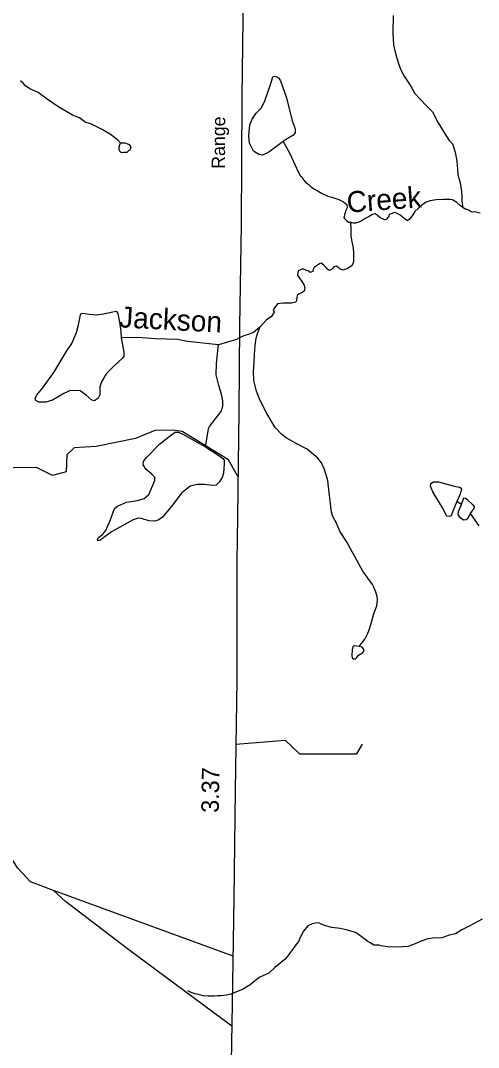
# Model space of a CAD drawing. Extents: x 2056842 to 2160602, y 826753 to 1016856.
# Drawn here: x 2075066 to 2078343, y 901949 to 909292 of the extents above; entities that cross this region are included whole.
import ezdxf

# ---------------------------------------------------------------- set-up
doc = ezdxf.new("R2010")
doc.units = 0
for name, color, linetype in [('Exist Hydrographic Creek Single Shore', 7, 'Continuous'), ('Exist Hydrographic Creek Single Shore Label', 7, 'Continuous'), ('Exist Hydrographic Misc Water Feature', 7, 'Continuous'), ('Exist Road Non-System Type 51', 7, 'Continuous'), ('Exist Road Secondary Mileage Hundredths English Label', 7, 'Continuous'), ('Exist Road Secondary Type 51 Attributed', 7, 'Continuous'), ('Exist Road Secondary Type 51 Label', 7, 'Continuous')]:
    doc.layers.add(name, color=color, linetype=linetype)

msp = doc.modelspace()

# ---------------------------------------------------------------- linework, layer by layer
at = {"layer": 'Exist Hydrographic Creek Single Shore'}
for points in [[(2078230.4, 907955.6), (2078212.3, 907969.8), (2078188.5, 907991.6), (2078164.2, 908005.6), (2078156.4, 908009.3), (2078140.3, 908011.3), (2078092.4, 908011.3), (2078040.2, 908009.1), (2077996.5, 908003.1), (2077968.4, 907992.9), (2077936.4, 907970.9), (2077886.6, 907926.6), (2077868.9, 907894.5), (2077846.7, 907868.4), (2077834.7, 907860.5), (2077810.7, 907876.4), (2077780.8, 907902.3), (2077750.5, 907916.3), (2077738.5, 907920.2), (2077724.5, 907912.3), (2077704.7, 907904.2), (2077700.8, 907892.1), (2077686.7, 907874), (2077682.6, 907870.2), (2077670.7, 907866.1), (2077654.8, 907874), (2077636.7, 907883.9), (2077616.7, 907899.8), (2077604.7, 907909.8), (2077584.6, 907905.7), (2077556.7, 907887.5), (2077530.8, 907875.6), (2077502.9, 907857.5), (2077487, 907849.3), (2077462.9, 907843.2), (2077446.8, 907843.2), (2077435.1, 907845.1), (2077426.9, 907849.2)], [(2078354.6, 907914), (2078334.7, 907920), (2078314.4, 907924), (2078298.6, 907922.1), (2078282.7, 907928), (2078270.7, 907935.8), (2078254.4, 907943.6), (2078246.6, 907943.8), (2078230.4, 907955.6)], [(2077426.9, 907849.2), (2077428.9, 907801.3), (2077429.2, 907753.3), (2077437.2, 907709.2), (2077445.5, 907667.4), (2077449.6, 907627.3), (2077449.6, 907567.2), (2077435.9, 907537.3), (2077400, 907517), (2077371.9, 907507.1), (2077352, 907513.1), (2077336, 907528.9), (2077324, 907535), (2077307.8, 907530.8), (2077300, 907520.8), (2077292, 907512.7), (2077276.1, 907504.8), (2077264.1, 907510.7), (2077251.9, 907526.7), (2077235.9, 907542.8), (2077217.8, 907556.6), (2077205.9, 907552.6), (2077183.9, 907538.6), (2077167.9, 907526.4), (2077160, 907510.5), (2077158.2, 907498.4), (2077138, 907490.3), (2077133.1, 907496.2), (2077113.1, 907504.9), (2077085.7, 907516.2), (2077052, 907502.4), (2077048.2, 907471.2), (2077094.2, 907404.3), (2077100.3, 907380.2), (2077096.5, 907356.3), (2077076.5, 907344.3), (2077056.4, 907336.1), (2077046.6, 907326.2), (2077042.7, 907310.2), (2077040.6, 907290.2), (2077036.8, 907278.1), (2077004.8, 907271.9), (2076944.7, 907269.9), (2076904.6, 907265.8), (2076874.9, 907223.4), (2076881.1, 907205.6), (2076858.8, 907173.9), (2076825.1, 907151.5), (2076778.4, 907098.8)], [(2076778.4, 907098.8), (2076733.4, 907061.3), (2076695.3, 907047), (2076663.6, 907036.8), (2076647.4, 907028.9), (2076627.5, 907020.8), (2076611.6, 907010.6), (2076482.9, 906972.7)], [(2076482.9, 906972.7), (2076261.9, 906997.9), (2076188.3, 907010.4), (2076031.7, 907016.7), (2075905.7, 907024.2), (2075787.2, 907022.9)], [(2078368.2, 902866.4), (2078280.5, 902818.4), (2078224.5, 902790), (2078178.6, 902761.8), (2078132.5, 902751.9), (2078080.6, 902733.6), (2078016.5, 902729.3), (2077980.7, 902725.2), (2077932.8, 902709.1), (2077890.7, 902689), (2077836.8, 902670.7), (2077764.8, 902664.7), (2077693.1, 902668.4), (2077645, 902676.3), (2077631, 902680.2), (2077594.9, 902680), (2077567, 902696), (2077550.8, 902705.8), (2077512.6, 902733.9), (2077484.5, 902755.8), (2077462.5, 902769.7), (2077406.4, 902787.6), (2077352.5, 902799.2), (2077292.7, 902807), (2077248.6, 902817.1), (2077216.4, 902830.9), (2077200.5, 902840.7), (2077176.5, 902836.6), (2077152.4, 902832.9), (2077120.6, 902818.8), (2077090.6, 902780.7), (2077068.8, 902740.4), (2077055, 902706.3), (2077036.8, 902682.3), (2076999, 902632.3), (2076959.2, 902580.3), (2076885.4, 902519.8), (2076843.6, 902479.6), (2076773.7, 902449.6), (2076708, 902397.4), (2076653.8, 902363.1), (2076600.2, 902340.9), (2076572.1, 902329), (2076540.1, 902322.8), (2076500.3, 902316.8), (2076476, 902318.6), (2076452, 902316.4), (2076424.1, 902316.4), (2076408, 902314.4), (2076372, 902318.4), (2076340, 902326.3), (2076316.2, 902332), (2076288.2, 902342.1), (2076262.2, 902353.8)]]:
    msp.add_lwpolyline(points, dxfattribs=at)
at = {"layer": 'Exist Hydrographic Misc Water Feature'}
msp.add_line((2078220.4, 905830), (2078186.8, 905852.4), dxfattribs=at)
for points in [[(2077732.5, 909328.2), (2077732.7, 909284.2), (2077730.8, 909244.2), (2077730.8, 909200.2), (2077733.1, 909164.2), (2077735.1, 909116.3), (2077751.3, 909046.3), (2077771.4, 908984.4), (2077785.6, 908944.4), (2077811.8, 908894.5), (2077829.9, 908864.5), (2077862.1, 908816.7), (2077888.1, 908770.7), (2077922.1, 908732.8), (2077970.5, 908681), (2078012.6, 908639.2), (2078054.8, 908561.3), (2078098.9, 908487.5), (2078133.1, 908433.5), (2078157.1, 908409.6), (2078175.4, 908349.7), (2078187.7, 908285.7), (2078193.8, 908229.8), (2078194, 908189.7), (2078212.1, 908131.8), (2078222.3, 908069.9), (2078224.4, 908033.8), (2078224.4, 907997.8), (2078230.5, 907955.9)], [(2076944.7, 908427.6), (2076843.7, 908351.4), (2076797.5, 908329), (2076770.1, 908334), (2076732.6, 908358.9), (2076704, 908415.1), (2076699, 908467.5), (2076707.7, 908544.9), (2076723.9, 908586.1), (2076751.4, 908628.5), (2076790, 908668.5), (2076815, 908718.4), (2076851.2, 908827), (2076871.1, 908889.4), (2076882.3, 908894.4), (2076896.1, 908891.9), (2076912.3, 908883.1), (2076926, 908860.7), (2076968.4, 908739.6), (2077010.8, 908573.6), (2077032, 908517.4), (2077030.8, 908488.7), (2077013.3, 908468.7), (2076974.6, 908446.3), (2076944.7, 908427.6)], [(2075781.4, 908418.3), (2075777.3, 908422.3), (2075769.3, 908430.1), (2075761.3, 908436.2), (2075739.4, 908456.1), (2075709.2, 908476), (2075651.2, 908511.8), (2075573.1, 908551.5), (2075529, 908565.4), (2075488.8, 908595.3), (2075439, 908615.2), (2075332.5, 908676.8), (2075256.5, 908730.7), (2075192.3, 908776.4), (2075132.2, 908804.2), (2075102.3, 908826.1), (2075086.1, 908844), (2075066.2, 908859.9)], [(2075781.4, 908418.3), (2075813.4, 908416.4), (2075825.5, 908412.4), (2075845.6, 908404.4), (2075851.5, 908394.5), (2075855.4, 908386.5), (2075851.5, 908370.4), (2075847.6, 908364.4), (2075839.6, 908360.4), (2075825.7, 908348.3), (2075805.6, 908348.3), (2075789.6, 908346.3), (2075775.7, 908354.3), (2075773.6, 908360.2), (2075771.6, 908370.3), (2075771.6, 908386.3), (2075777.5, 908402.3), (2075781.4, 908418.3)], [(2076944.7, 908427.6), (2076993.7, 908340), (2077005.6, 908316), (2077027.9, 908262.1), (2077054, 908206.2), (2077066.1, 908184.3), (2077080.2, 908172.3), (2077088.2, 908156.3), (2077096.2, 908148.3), (2077106.2, 908136.4), (2077130.2, 908116.4), (2077146.2, 908102.5), (2077168.4, 908086.6), (2077196.5, 908072.6), (2077220.5, 908056.7), (2077264.5, 908034.9), (2077292.4, 908029), (2077342.5, 908013.2), (2077376.7, 907995.2), (2077400.7, 907977.3), (2077402.8, 907953.3), (2077394.8, 907933.3), (2077384.9, 907903.3), (2077379, 907883.3), (2077383.1, 907875.3), (2077391.1, 907869.2), (2077403, 907857.3), (2077415.1, 907849.3), (2077426.9, 907849.3)], [(2075787.2, 907022.9), (2075804.7, 906919.3), (2075804.7, 906889.4), (2075796, 906876.9), (2075733.6, 906819.5), (2075680, 906765.8), (2075645, 906708.4), (2075632.6, 906672.2), (2075633.8, 906616), (2075621.3, 906591.1), (2075595.1, 906573.6), (2075576.4, 906577.3), (2075535.3, 906612.3), (2075492.8, 906643.5), (2075457.9, 906647.2), (2075415.5, 906644.7), (2075375.6, 906626), (2075294.5, 906576.1), (2075247.1, 906562.4), (2075197.2, 906563.6), (2075174.8, 906574.8), (2075171, 906588.6), (2075183.5, 906614.8), (2075215.9, 906653.5), (2075304.5, 906775.8), (2075396.8, 906930.5), (2075434.2, 906983), (2075465.4, 907061.6), (2075481.6, 907116.5), (2075494.1, 907186.4), (2075502.8, 907197.6), (2075514.1, 907200.1), (2075557.7, 907191.4), (2075608.9, 907186.4), (2075660, 907193.9), (2075727.4, 907208.9), (2075747.3, 907213.9), (2075756, 907210.1), (2075762.3, 907195.2), (2075773.5, 907134), (2075783.5, 907067.8), (2075787.2, 907022.9)], [(2077489.7, 904816.5), (2077528.4, 904867.6), (2077550.8, 904911.3), (2077558.3, 904928.8), (2077571.9, 904974), (2077593.7, 905052.1), (2077615.6, 905106.1), (2077621.3, 905148.2), (2077617.4, 905172.2), (2077607.2, 905204.2), (2077593, 905240), (2077585, 905258), (2077514.7, 905353.9), (2077460.6, 905455.7), (2077426.3, 905513.5), (2077402.1, 905559.4), (2077384.1, 905587.4), (2077351.9, 905639.3), (2077325.7, 905697.2), (2077301.7, 905745.2), (2077291.4, 905777.1), (2077269.9, 905956.8), (2077263.7, 906001.7), (2077240, 906080.3), (2077218.8, 906129), (2077192.2, 906162.8), (2077117.7, 906226.4), (2077037.9, 906267.5), (2076966.8, 906307.5), (2076935.6, 906332.4), (2076888.2, 906382.6), (2076828.3, 906482.5), (2076778.4, 906578.6), (2076753.5, 906642.2), (2076742.7, 906689.4), (2076736.5, 906717.2), (2076732.3, 906780.5), (2076738.5, 906847.9), (2076740, 906901.3), (2076743.9, 906969.3), (2076751.7, 907021.3), (2076759.7, 907045.3), (2076778.4, 907098.8)], [(2076389.4, 906244.1), (2076405.6, 906340.2), (2076411.8, 906375.1), (2076419.3, 906388.9), (2076459.2, 906442.5), (2076501.6, 906495), (2076512.9, 906533.6), (2076512.9, 906573.6), (2076504.1, 906619.8), (2076485.4, 906683.2), (2076466.7, 906758.1), (2076467.9, 906840.4), (2076476.7, 906929.1), (2076482.9, 906972.7)], [(2076389.4, 906244.1), (2076484.3, 906181.9), (2076514.2, 906160.7), (2076523, 906147), (2076524.2, 906122), (2076518, 906055.9), (2076509.2, 906023.4), (2076488, 905989.7), (2076465.6, 905969.7), (2076441.9, 905967.2), (2076379.5, 905974.7), (2076329.6, 905974.7), (2076281, 905962.2), (2076218.6, 905912.3), (2076151.2, 905825), (2076082.6, 905741.3), (2076050.2, 905718.9), (2076024, 905712.6), (2075985.3, 905713.9), (2075931.7, 905731.3), (2075908, 905732.6), (2075871.8, 905721.4), (2075823.2, 905696.4), (2075718.1, 905634.5), (2075634.6, 905574.6), (2075618.3, 905570.8), (2075615.8, 905578.3), (2075623.3, 905595.8), (2075652, 905617), (2075675.7, 905645.7), (2075708.1, 905715.6), (2075739.3, 905801.7), (2075759.3, 905819.2), (2075825.4, 905846.7), (2075902.7, 905860.4), (2075951.4, 905872.9), (2075983.8, 905901.6), (2076027.5, 906003.9), (2076027.5, 906025.2), (2076005, 906047.6), (2075963.9, 906082.6), (2075943.9, 906113.8), (2075946.4, 906137.5), (2075965.1, 906163.7), (2076062.4, 906265.3), (2076148.5, 906331.4), (2076172.2, 906348.9), (2076197.1, 906347.7), (2076228.3, 906335.2), (2076324.4, 906280.3), (2076389.4, 906244.1)], [(2078186.8, 905852.4), (2078159.3, 905783.8), (2078148.1, 905750.1), (2078134.4, 905745.1), (2078116.9, 905748.8), (2078084.5, 905806.2), (2078015.9, 905921.1), (2077998.4, 905962.3), (2078000.9, 905981), (2078020.8, 905993.5), (2078055.8, 905993.5), (2078168, 905962.3), (2078208, 905956), (2078219.2, 905947.3), (2078221.7, 905937.3), (2078209.2, 905899.8), (2078186.8, 905852.4)], [(2078220.4, 905830), (2078239.1, 905878.6), (2078250.4, 905877.4), (2078259.1, 905868.6), (2078304, 905826.2), (2078312.7, 905813.7), (2078309, 905802.5), (2078294, 905782.5), (2078284.1, 905766.3)], [(2078284.1, 905766.3), (2078266.6, 905730.1), (2078254.1, 905721.4), (2078236.6, 905718.9), (2078215.4, 905733.8), (2078196.7, 905757.6), (2078199.2, 905780), (2078220.4, 905830)], [(2078284.1, 905766.3), (2078345.2, 905677.7)], [(2077489.7, 904816.5), (2077452.3, 904820.2), (2077444.8, 904814), (2077438.6, 904792.7), (2077437.3, 904750.3), (2077439.8, 904735.3), (2077448.5, 904726.6), (2077463.5, 904727.8), (2077472.2, 904736.6), (2077484.7, 904752.8), (2077514.6, 904772.8), (2077524.6, 904786.5), (2077520.9, 904800.2), (2077509.7, 904810.2), (2077489.7, 904816.5)]]:
    msp.add_lwpolyline(points, dxfattribs=at)
at = {"layer": 'Exist Road Non-System Type 51'}
msp.add_line((2076586.5, 902600.4), (2075301, 903071.5), dxfattribs=at)
for points in [[(2076622, 906032.3), (2076555.2, 906151.1), (2076221.5, 906353.8), (2076153, 906362.7), (2076027.9, 906359.8), (2075887.8, 906303.1), (2075607.8, 906246.5), (2075449.9, 906237.5), (2075396.3, 906186.8), (2075393.3, 906064.6), (2075295, 906037.8), (2075180.3, 906095.9), (2075016.5, 906092.9), (2074807.9, 906018.4), (2074682.8, 905967.7), (2074390.8, 905949.8)], [(2075301, 903071.5), (2075138.6, 903132.7), (2075046.2, 903231), (2074906.2, 903442.7), (2074837.7, 903597.7), (2074790, 903711), (2074745.3, 903877.9), (2074615.8, 903998.7), (2074499.6, 904022.5), (2074314.9, 904088.1), (2074195.7, 904144.8), (2074112.3, 904225.3), (2074079.5, 904371.3)], [(2076605.8, 904117.3), (2076958.8, 904146.3), (2077063.1, 904047.9), (2077471.3, 904047.9), (2077513, 904116.4)], [(2076578.1, 902100.5), (2075831.2, 902654.2), (2075387.4, 902991.1), (2075301, 903071.5)]]:
    msp.add_lwpolyline(points, dxfattribs=at)
at = {"layer": 'Exist Road Secondary Type 51 Attributed'}
msp.add_lwpolyline([(2076963.1, 912177.8), (2076911.7, 911953.5), (2076738.3, 911185.1), (2076688, 910983.7), (2076677.3, 910839.9), (2076666.5, 910645.8), (2076666.5, 910440.9), (2076663.8, 910064.3), (2076656.6, 909302.1), (2076648.5, 908742.2), (2076644, 907831.7), (2076633.2, 907109.1), (2076627, 906497), (2076618.9, 905744.8), (2076613.5, 905417.6), (2076612.6, 904577.2), (2076600.9, 903785.4), (2076592.8, 903013.4), (2076581.2, 902257.5), (2076567.7, 901568.1)], dxfattribs=at)

# ---------------------------------------------------------------- texts
at = {"layer": 'Exist Hydrographic Creek Single Shore Label'}
for s, rotation, p in [('Creek', 4.19133, (2077405.1, 907917.7)), ('Jackson', 357.02581, (2075769, 907098.3))]:
    msp.add_text(s, height=150, rotation=rotation, dxfattribs=at).set_placement(p)
at = {"layer": 'Exist Road Secondary Mileage Hundredths English Label'}
msp.add_text('3.37', height=125, rotation=89.14834, dxfattribs=at).set_placement((2076484.3, 903625.9))
at = {"layer": 'Exist Road Secondary Type 51 Label'}
msp.add_text('Range', height=95, rotation=89.65513, dxfattribs=at).set_placement((2076528.6, 908231.4))

doc.saveas('drawing.dxf')
